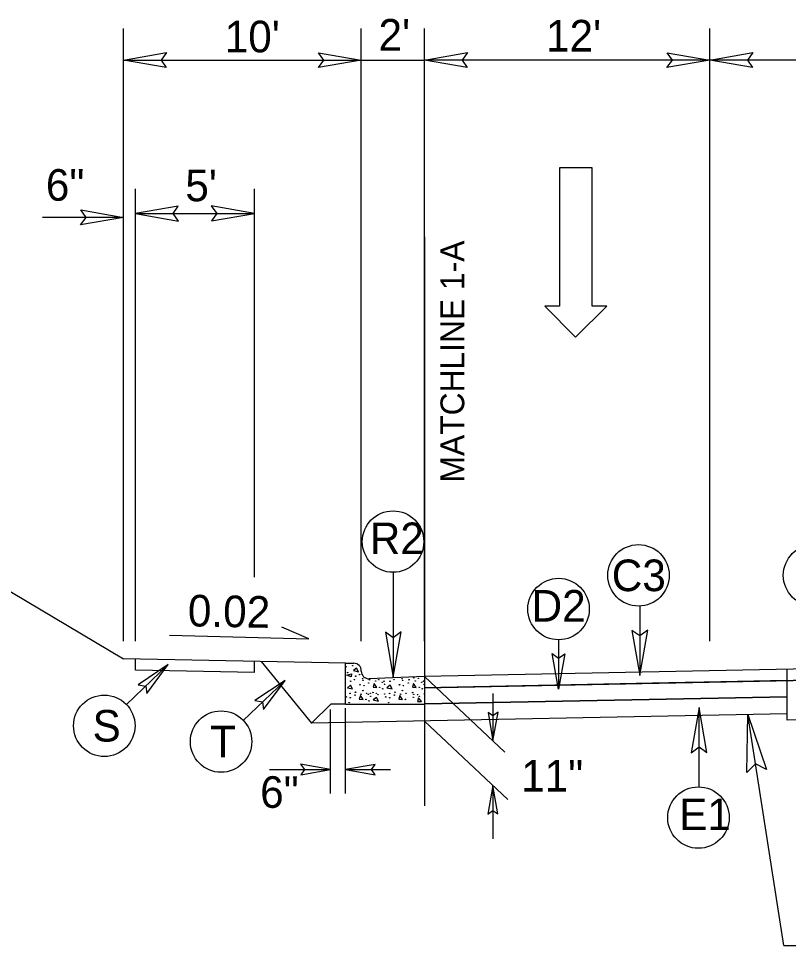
# Model space of a CAD drawing. Extents: x 2320980 to 2456309, y 595047 to 606177.
# Drawn here: x 2455851.62 to 2455884, y 597311.38 to 597350.38 of the extents above; entities that cross this region are included whole.
import ezdxf

# ---------------------------------------------------------------- set-up
doc = ezdxf.new("R2010")
doc.units = 0
for name, color, linetype in [('Default', 7, 'Continuous'), ('Matchline', 7, 'Continuous'), ('Matchline Text', 7, 'Continuous'), ('Old_Level_1', 7, 'Continuous'), ('Old_Level_11', 7, 'Continuous'), ('Old_Level_20', 7, 'Continuous'), ('Old_Level_21', 7, 'Continuous'), ('Old_Level_3', 7, 'Continuous'), ('Prop Dimension', 7, 'Continuous'), ('Prop Dimension Text', 7, 'Continuous'), ('Prop Lane Arrow CELL', 7, 'Continuous'), ('Prop Terminator CELL', 7, 'Continuous'), ('Typical Berm CELL', 7, 'Continuous'), ('Typical Curb CELL', 7, 'Continuous'), ('Typical ID Circle CELL', 7, 'Continuous'), ('Typical Pavement Slope CELL', 7, 'Continuous'), ('Typical Pavement Slope Information CELL', 7, 'Continuous'), ('Typical Terminator CELL', 7, 'Continuous')]:
    doc.layers.add(name, color=color, linetype=linetype)

msp = doc.modelspace()

# ---------------------------------------------------------------- linework, layer by layer
at = {"layer": 'Matchline'}
msp.add_line((2455868.694, 597341.198), (2455868.694, 597317.258), dxfattribs=at)
at = {"layer": 'Old_Level_1'}
for p, q in [((2455883.944, 597320.851), (2455883.944, 597323.003)), ((2455892.694, 597321.025), (2455883.944, 597320.851))]:
    msp.add_line(p, q, dxfattribs=at)
at = {"layer": 'Old_Level_11'}
msp.add_lwpolyline([(2455882.249, 597318.662), (2455882.288, 597321.091), (2455883.08, 597318.778), (2455882.611, 597319.015)], close=True, dxfattribs=at)
at = {"layer": 'Old_Level_21'}
for p, q in [((2455856.034, 597324.179), (2455856.034, 597349.968)), ((2455866.034, 597340.261), (2455866.034, 597349.968)), ((2455868.694, 597324.179), (2455868.694, 597349.968)), ((2455880.694, 597324.179), (2455880.694, 597349.968)), ((2455856.034, 597348.638), (2455868.694, 597348.638)), ((2455894.134, 597348.638), (2455868.694, 597348.638)), ((2455856.534, 597324.179), (2455856.534, 597343.223)), ((2455861.534, 597326.869), (2455861.534, 597343.223)), ((2455856.034, 597342.017), (2455852.622, 597342.017)), ((2455856.534, 597342.179), (2455861.534, 597342.179)), ((2455866.034, 597324.179), (2455866.034, 597340.261)), ((2455841.24, 597332.207), (2455856.034, 597323.445)), ((2455864.736, 597317.766), (2455864.736, 597321.31)), ((2455865.369, 597317.766), (2455865.369, 597321.357)), ((2455883.802, 597311.377), (2455882.288, 597321.091)), ((2455883.802, 597311.377), (2455893.421, 597311.377))]:
    msp.add_line(p, q, dxfattribs=at)
at = {"layer": 'Old_Level_3'}
for p, q in [((2455892.694, 597322.696), (2455868.694, 597322.222)), ((2455883.944, 597321.844), (2455868.694, 597321.542))]:
    msp.add_line(p, q, dxfattribs=at)
at = {"layer": 'Prop Dimension'}
for p, q in [((2455868.694, 597322.696), (2455872.071, 597319.513)), ((2455871.57, 597321.985), (2455871.57, 597319.985)), ((2455868.692, 597320.82), (2455872.197, 597317.517)), ((2455871.569, 597318.109), (2455871.569, 597315.858))]:
    msp.add_line(p, q, dxfattribs=at)
at = {"layer": 'Prop Dimension Text'}
for p, q in [((2455874.33, 597324.241), (2455874.329, 597322.158)), ((2455856.157, 597321.515), (2455857.916, 597323.196)), ((2455861.069, 597320.85), (2455862.828, 597322.531)), ((2455862.174, 597318.779), (2455864.736, 597318.779)), ((2455865.369, 597318.779), (2455867.256, 597318.779))]:
    msp.add_line(p, q, dxfattribs=at)
msp.add_lwpolyline([(2455857.971, 597324.437), (2455863.827, 597324.276), (2455862.69, 597324.765)], dxfattribs=at)
for centre in [(2455867.368, 597328.373), (2455877.692, 597326.952), (2455885.077, 597326.952), (2455874.33, 597325.534), (2455855.223, 597320.622), (2455860.135, 597319.956), (2455880.213, 597316.759)]:
    msp.add_circle(centre, 1.293, dxfattribs=at)
at = {"layer": 'Prop Lane Arrow CELL'}
for p, q in [((2455874.371, 597344.1), (2455874.371, 597338.281)), ((2455875.742, 597344.1), (2455874.371, 597344.1)), ((2455875.742, 597338.281), (2455875.742, 597344.1)), ((2455874.371, 597338.281), (2455873.747, 597338.281)), ((2455873.747, 597338.281), (2455875.036, 597336.972)), ((2455875.036, 597336.972), (2455876.366, 597338.281)), ((2455876.366, 597338.281), (2455875.742, 597338.281))]:
    msp.add_line(p, q, dxfattribs=at)
at = {"layer": 'Prop Terminator CELL'}
for points in [[(2455871.364, 597321.182), (2455871.57, 597319.985), (2455871.783, 597321.189), (2455871.57, 597321.036)], [(2455871.775, 597316.912), (2455871.569, 597318.109), (2455871.356, 597316.905), (2455871.569, 597317.058)]]:
    msp.add_lwpolyline(points, close=True, dxfattribs=at)
at = {"layer": 'Typical Berm CELL'}
for p, q in [((2455865.369, 597323.251), (2455856.034, 597323.445)), ((2455865.369, 597321.534), (2455864.746, 597321.534))]:
    msp.add_line(p, q, dxfattribs=at)
at = {"layer": 'Typical Curb CELL'}
for p, q in [((2455865.369, 597321.534), (2455865.369, 597323.251)), ((2455865.369, 597323.251), (2455865.715, 597323.251)), ((2455865.418, 597322.748), (2455865.623, 597322.807)), ((2455865.6, 597322.687), (2455865.418, 597322.748)), ((2455865.623, 597322.807), (2455865.6, 597322.687)), ((2455865.837, 597323.051), (2455865.7, 597322.951)), ((2455865.7, 597322.951), (2455865.92, 597322.898)), ((2455865.92, 597322.898), (2455865.837, 597323.051)), ((2455866.034, 597322.918), (2455866.034, 597322.932)), ((2455865.585, 597322.324), (2455865.448, 597322.224)), ((2455865.668, 597322.171), (2455865.585, 597322.324)), ((2455868.694, 597322.696), (2455866.366, 597322.599)), ((2455866.571, 597322.399), (2455866.526, 597322.248)), ((2455866.685, 597322.239), (2455866.571, 597322.399)), ((2455867.246, 597322.324), (2455867.109, 597322.224)), ((2455867.329, 597322.171), (2455867.246, 597322.324)), ((2455868.232, 597322.399), (2455868.187, 597322.248)), ((2455868.347, 597322.239), (2455868.232, 597322.399)), ((2455865.448, 597322.224), (2455865.668, 597322.171)), ((2455866.526, 597322.248), (2455866.685, 597322.239)), ((2455867.109, 597322.224), (2455867.329, 597322.171)), ((2455868.187, 597322.248), (2455868.347, 597322.239)), ((2455865.994, 597321.889), (2455865.948, 597321.738)), ((2455865.948, 597321.738), (2455866.107, 597321.73)), ((2455866.107, 597321.73), (2455865.994, 597321.889)), ((2455866.668, 597321.814), (2455866.531, 597321.715)), ((2455866.531, 597321.715), (2455866.751, 597321.662)), ((2455866.751, 597321.662), (2455866.668, 597321.814)), ((2455867.655, 597321.889), (2455867.609, 597321.738)), ((2455867.609, 597321.738), (2455867.769, 597321.73)), ((2455867.769, 597321.73), (2455867.655, 597321.889)), ((2455868.444, 597321.798), (2455868.398, 597321.647)), ((2455868.398, 597321.647), (2455868.559, 597321.638)), ((2455868.559, 597321.638), (2455868.444, 597321.798)), ((2455865.369, 597321.534), (2455868.694, 597321.534))]:
    msp.add_line(p, q, dxfattribs=at)
for centre in [(2455865.387, 597323.104), (2455865.675, 597323.15), (2455865.455, 597322.861), (2455865.802, 597322.71), (2455865.961, 597322.777), (2455865.584, 597322.498), (2455865.744, 597322.565), (2455865.979, 597322.346), (2455866.085, 597322.603), (2455866.108, 597322.536), (2455866.344, 597322.422), (2455866.381, 597322.557), (2455866.64, 597322.505), (2455866.769, 597322.563), (2455866.913, 597322.453), (2455866.988, 597322.498), (2455867.01, 597322.369), (2455867.246, 597322.498), (2455867.405, 597322.565), (2455867.64, 597322.346), (2455867.747, 597322.603), (2455867.769, 597322.536), (2455868.005, 597322.422), (2455868.043, 597322.557), (2455868.24, 597322.641), (2455868.301, 597322.505), (2455868.43, 597322.618), (2455868.574, 597322.453), (2455868.649, 597322.498), (2455868.671, 597322.369), (2455865.562, 597321.982), (2455865.789, 597322.035), (2455866.025, 597321.951), (2455866.101, 597322.103), (2455866.146, 597322.308), (2455866.253, 597321.989), (2455866.335, 597321.943), (2455866.41, 597321.989), (2455866.526, 597322.02), (2455866.668, 597321.989), (2455866.738, 597321.929), (2455866.807, 597322.24), (2455866.934, 597322.179), (2455867.018, 597321.959), (2455867.223, 597321.982), (2455867.451, 597322.035), (2455867.686, 597321.951), (2455867.762, 597322.103), (2455867.807, 597322.308), (2455867.914, 597321.989), (2455868.187, 597322.02), (2455868.24, 597321.943), (2455868.4, 597321.929), (2455868.468, 597322.24), (2455868.596, 597322.179), (2455868.679, 597321.959), (2455865.401, 597321.837), (2455865.523, 597321.594), (2455865.568, 597321.799), (2455865.766, 597321.913), (2455866.229, 597321.731), (2455866.357, 597321.67), (2455866.433, 597321.86), (2455867.063, 597321.837), (2455867.184, 597321.594), (2455867.23, 597321.799), (2455867.427, 597321.913), (2455867.89, 597321.731), (2455868.216, 597321.821), (2455868.475, 597321.86)]:
    msp.add_circle(centre, 0.0107, dxfattribs=at)
for centre, start, end in [((2455865.715, 597322.932), 0, 90), ((2455866.353, 597322.918), 180, 272.3845)]:
    msp.add_arc(centre, 0.319, start, end, dxfattribs=at)
at = {"layer": 'Typical ID Circle CELL'}
for p, q in [((2455867.379, 597327.08), (2455867.379, 597322.663)), ((2455877.743, 597325.68), (2455877.743, 597322.739)), ((2455880.238, 597318.056), (2455880.238, 597321.394))]:
    msp.add_line(p, q, dxfattribs=at)
at = {"layer": 'Typical Pavement Slope CELL'}
for p, q in [((2455856.534, 597322.966), (2455856.534, 597323.435)), ((2455861.534, 597322.866), (2455861.534, 597323.335)), ((2455861.818, 597323.325), (2455863.937, 597320.725)), ((2455892.694, 597323.178), (2455868.694, 597322.696)), ((2455892.694, 597323.178), (2455868.694, 597322.696)), ((2455861.534, 597322.866), (2455856.534, 597322.966)), ((2455868.694, 597322.696), (2455868.694, 597322.222)), ((2455868.694, 597322.222), (2455892.694, 597322.696)), ((2455883.944, 597322.523), (2455868.694, 597322.222)), ((2455879.651, 597322.438), (2455868.694, 597322.222)), ((2455883.944, 597322.523), (2455879.749, 597322.44)), ((2455883.944, 597321.844), (2455883.944, 597322.523)), ((2455868.694, 597322.222), (2455868.694, 597321.542)), ((2455868.694, 597322.222), (2455868.694, 597321.542)), ((2455868.694, 597321.542), (2455883.944, 597321.844)), ((2455868.694, 597321.542), (2455883.944, 597321.844)), ((2455864.746, 597321.534), (2455863.937, 597320.725)), ((2455883.944, 597321.128), (2455863.941, 597320.729))]:
    msp.add_line(p, q, dxfattribs=at)
msp.add_lwpolyline([(2455879.749, 597322.44), (2455879.651, 597322.438)], dxfattribs=at)
at = {"layer": 'Typical Terminator CELL'}
for points in [[(2455857.829, 597348.328), (2455856.034, 597348.638), (2455857.839, 597348.957), (2455857.61, 597348.638)], [(2455864.238, 597348.947), (2455866.034, 597348.638), (2455864.228, 597348.318), (2455864.457, 597348.638)], [(2455870.489, 597348.328), (2455868.694, 597348.638), (2455870.499, 597348.957), (2455870.27, 597348.638)], [(2455878.898, 597348.947), (2455880.694, 597348.638), (2455878.888, 597348.318), (2455879.117, 597348.638)], [(2455882.489, 597348.328), (2455880.694, 597348.638), (2455882.499, 597348.957), (2455882.27, 597348.638)], [(2455854.234, 597342.327), (2455856.034, 597342.017), (2455854.224, 597341.697), (2455854.454, 597342.017)], [(2455858.334, 597342.489), (2455856.534, 597342.179), (2455858.344, 597341.859), (2455858.114, 597342.179)], [(2455859.734, 597341.869), (2455861.534, 597342.179), (2455859.724, 597342.499), (2455859.954, 597342.179)], [(2455867.053, 597324.558), (2455867.379, 597322.663), (2455867.716, 597324.569), (2455867.379, 597324.327)], [(2455877.416, 597324.634), (2455877.743, 597322.739), (2455878.08, 597324.645), (2455877.743, 597324.403)], [(2455874.587, 597323.654), (2455874.329, 597322.158), (2455874.064, 597323.663), (2455874.33, 597323.472)], [(2455857.013, 597321.976), (2455857.916, 597323.196), (2455856.645, 597322.348), (2455856.967, 597322.288)], [(2455861.925, 597321.31), (2455862.828, 597322.531), (2455861.557, 597321.683), (2455861.879, 597321.623)], [(2455880.564, 597319.499), (2455880.238, 597321.394), (2455879.901, 597319.489), (2455880.238, 597319.731)], [(2455863.489, 597318.564), (2455864.736, 597318.779), (2455863.482, 597319), (2455863.642, 597318.779)], [(2455866.616, 597318.993), (2455865.369, 597318.779), (2455866.623, 597318.557), (2455866.463, 597318.779)]]:
    msp.add_lwpolyline(points, close=True, dxfattribs=at)

# ---------------------------------------------------------------- texts
at = {"layer": 'Default'}
for s, rotation, p in [('6"', 0.0002, (2455852.765, 597342.717)), ("5'", 359.9998, (2455858.631, 597342.694))]:
    msp.add_text(s, height=1.33, rotation=rotation, dxfattribs=at).set_placement(p)
at = {"layer": 'Matchline Text'}
msp.add_text('MATCHLINE 1-A', height=1, rotation=90, dxfattribs=at).set_placement((2455870.363, 597330.861))
at = {"layer": 'Old_Level_20'}
for s, p in [('R2', (2455866.39, 597327.844)), ('C3', (2455876.568, 597326.287)), ('S', (2455854.73, 597319.957)), ('T', (2455859.673, 597319.291)), ('E1', (2455879.402, 597316.229))]:
    msp.add_text(s, height=1.33, dxfattribs=at).set_placement(p)
msp.add_text('D2', height=1.33, rotation=359.9972, dxfattribs=at).set_placement((2455873.196, 597325.005))
at = {"layer": 'Old_Level_21'}
for s, p in [("10'", (2455860.289, 597348.961)), ("12'", (2455873.803, 597348.996)), ('6"', (2455861.779, 597317.168))]:
    msp.add_text(s, height=1.33, dxfattribs=at).set_placement(p)
for s, rotation, p in [("2'", 359.9998, (2455866.757, 597349.034)), ('0.02', 358.8544, (2455858.727, 597324.809))]:
    msp.add_text(s, height=1.33, rotation=rotation, dxfattribs=at).set_placement(p)
at = {"layer": 'Typical Pavement Slope Information CELL'}
msp.add_text('11"', height=1.33, dxfattribs=at).set_placement((2455872.758, 597317.855))

doc.saveas('drawing.dxf')
